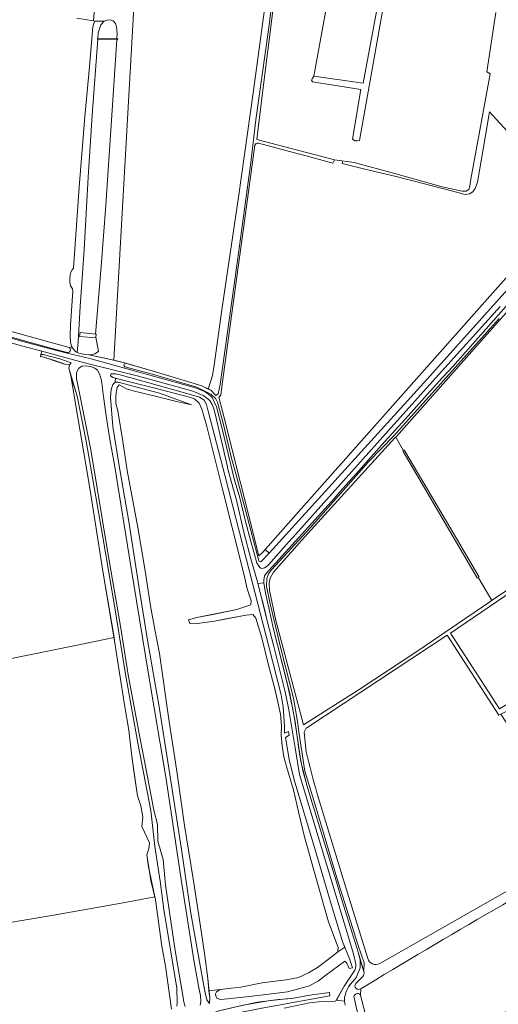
# Model space of a CAD drawing. Header units: metres. Extents: x 209813 to 223847, y 571801 to 587119.
# Tile 332 of 656: x 222833 to 223050, y 574424 to 574871. Entities that reach past the tile are written whole.
import ezdxf

# ---------------------------------------------------------------- set-up
doc = ezdxf.new("R2010")
doc.units = ezdxf.units.M
for name, color, linetype, lineweight in [('B-RO-GR-BOS_GEMENGD-GV', 8, 'Continuous', 0), ('B-RO-GR-GRAS-GV', 8, 'Continuous', 0), ('B-RO-GR-HOUTWAL-GV', 8, 'Continuous', 0), ('B-RO-GR-RIET-GV', 8, 'Continuous', 0), ('B-RO-GW-TALUD_KRUIN-G', 8, 'Continuous', 0), ('B-RO-KW-KUNSTWERK_STUW-GV', 8, 'Continuous', 0), ('B-RO-OG-TERREIN_CULTUURSCHEIDING-GV', 8, 'Continuous', 0), ('B-RO-OG-WATER_GREPPEL-GV', 8, 'Continuous', 0), ('B-RO-OG-WEG-GV', 8, 'Continuous', 0), ('B-RO-VH-VERHARDING_HALFVERHARDING_GRIND-GV', 8, 'Continuous', 0)]:
    doc.layers.add(name, color=color, linetype=linetype, lineweight=lineweight)

msp = doc.modelspace()

# ---------------------------------------------------------------- linework, layer by layer
at = {"layer": 'B-RO-GR-BOS_GEMENGD-GV', "flags": 128}
msp.add_lwpolyline([(222795.771, 574574.118), (222837.017, 574582.533), (222857.144, 574586.6), (222875.452, 574590.337), (222870.601, 574619.704), (222864.413, 574658.288), (222859.027, 574690.356), (222855.818, 574709.293), (222854.882, 574712.804), (222855.169, 574714.344), (222853.544, 574714.422), (222848.863, 574716.088), (222842.627, 574718.059), (222842.04, 574717.995), (222842.156, 574719.116), (222842.587, 574720.5), (222833.391, 574722.964), (222780.462, 574738.18)], dxfattribs=at)
msp.add_lwpolyline([(222910.686, 574696.227), (222903.901, 574697.63), (222894.097, 574700.117), (222883.583, 574702.652), (222881.192, 574703.482), (222877.82, 574705.248), (222876.899, 574704.065), (222876.464, 574701.806), (222876.239, 574699.461), (222876.338, 574696.838), (222877.203, 574693.464), (222879.487, 574679.473), (222881.501, 574666.373), (222886.217, 574640.426), (222889.542, 574620.747), (222892.073, 574604.852), (222894.01, 574594.072), (222896.163, 574583.106), (222897.86, 574571.499), (222899.487, 574559.482), (222901.06, 574548.168), (222902.789, 574537.474), (222904.254, 574527.569), (222907.502, 574504.951), (222911.483, 574480.668), (222915.109, 574457.066), (222916.682, 574445.753), (222918.078, 574435.438), (222918.509, 574429.805), (222927.439, 574430.791), (222933.048, 574431.523), (222942.721, 574433.375), (222953.747, 574434.723), (222959.327, 574435.858), (222963.916, 574438.03), (222967.988, 574440.365), (222974.777, 574445.54), (222977.262, 574447.45), (222977.309, 574449.478), (222972.873, 574461.179), (222967.319, 574480.89), (222962.027, 574499.811), (222959.239, 574511.133), (222956.962, 574521.078), (222954.103, 574530.674), (222952.674, 574536.13), (222951.88, 574541.229), (222951.503, 574546.159), (222951.59, 574550.314), (222951.19, 574555.544), (222948.742, 574566.386), (222945.598, 574578.388), (222942.664, 574590.306), (222939.96, 574599.206), (222938.521, 574600.816), (222935.504, 574600.586), (222926.326, 574598.872), (222921.141, 574597.868), (222912.126, 574596.673), (222909.89, 574596.805), (222909.256, 574598.477), (222913.125, 574599.481), (222925.979, 574602.083), (222931.256, 574603.194), (222937.579, 574605.195), (222937.734, 574607.13), (222936.011, 574612.462), (222934.622, 574618.73), (222924.752, 574657.843), (222917.47, 574686.934), (222915.299, 574694.154), (222914.178, 574696.901), (222912.004, 574698.86), (222909.095, 574699.851), (222895.881, 574703.292), (222879.997, 574707.239), (222876.181, 574708.244), (222876.004, 574706.528), (222877.42, 574706.535), (222896.119, 574701.488)], close=True, dxfattribs=at)
at = {"layer": 'B-RO-GR-GRAS-GV', "flags": 128}
for points in [[(222884.39, 574876.719), (222875.369, 574716.436), (222879.575, 574715.401), (222894.367, 574711.169), (222915.395, 574704.784), (222918.269, 574703.331), (222920.247, 574709.546), (222920.971, 574714.209), (222924.528, 574739.393), (222932.011, 574790.565), (222938.898, 574839.052), (222947.204, 574900.514)], [(222950.396, 574897.054), (222942.729, 574836.72), (222940.371, 574816.708), (222975.715, 574807.586), (222984.632, 574806.295), (223003.538, 574801.219), (223024.543, 574795.323), (223033.65, 574793.339), (223035.555, 574793.323), (223036.664, 574794.015), (223037.179, 574795.615), (223037.708, 574798.819), (223042.763, 574826.85), (223046.443, 574846.67), (223044.845, 574847.485), (223048.961, 574874.54)], [(222999.025, 574883.747), (222986.96, 574816.357), (222986.007, 574816.119), (222984.896, 574816.119), (222983.864, 574816.913), (222987.595, 574839.535), (222965.608, 574843.027), (222965.29, 574843.821), (222965.528, 574844.297), (222966.34, 574845.578), (222974.41, 574890.557)], [(222858.571, 574871.896), (222866.179, 574870.66), (222866.776, 574878.369)], [(222866.759, 574870.566), (222870.907, 574870.515), (222872.368, 574871.059), (222873.747, 574871.108), (222875.045, 574870.66), (222876.072, 574869.512), (222876.617, 574868.051), (222876.924, 574864.904), (222876.773, 574862.564), (222877.121, 574862.552), (222877.106, 574862.13), (222876.746, 574862.143), (222874.237, 574823.273), (222871.763, 574786.879), (222869.681, 574758.983), (222867.085, 574728.27), (222867.309, 574728.248), (222867.172, 574726.86), (222868.389, 574720.41), (222866.723, 574719.413), (222865.554, 574718.977), (222864.079, 574718.827), (222875.369, 574716.436)], [(222806.097, 574735.739), (222855.054, 574722.231), (222856.755, 574721.85), (222856.15, 574722.693), (222855.686, 574724.65), (222855.498, 574727.209), (222855.614, 574732.343), (222856.75, 574747.774), (222856.515, 574748.851), (222855.675, 574750.301), (222855.426, 574751.773), (222855.375, 574753.251), (222855.503, 574755.228), (222855.757, 574756.421), (222856.409, 574757.529), (222857.071, 574758.342), (222859.634, 574795.035), (222862.258, 574827.193), (222864.327, 574849.86), (222865.623, 574866.382), (222865.772, 574867.769), (222866.114, 574869.261), (222866.759, 574870.566), (222866.179, 574870.66)], [(223057.321, 574817.072), (223046.121, 574829.42), (223044.187, 574817.612), (223040.704, 574797.389), (223039.576, 574794.491), (223038.56, 574792.996), (223037.049, 574792.106), (223035.141, 574791.822), (223033.639, 574792.035), (223032.34, 574792.548), (223003.627, 574799.914), (222989.519, 574803.345), (222979.114, 574805.941), (222979.528, 574807.051)], [(222975.715, 574807.586), (222974.88, 574806.077), (222962.727, 574809.4), (222959.743, 574810.085), (222941.116, 574815.155), (222940.525, 574815.134), (222940.137, 574814.924), (222939.472, 574814.21), (222934.76, 574779.71), (222930.295, 574746.6), (222924.534, 574704.37), (222924.021, 574700.486), (222923.077, 574699.604), (222924.768, 574693.358), (222941.234, 574627.533), (222943.223, 574629.304), (222954.58, 574642.213), (222993.91, 574686.501), (223067.775, 574769.824), (223083.901, 574787.776), (223083.715, 574788.803), (223074.043, 574799.098), (223063.034, 574810.774), (223057.913, 574816.42)], [(223059.556, 574744.525), (223050.961, 574734.945), (223003.824, 574681.821), (223003.512, 574681.497), (223006.945, 574675.495)], [(223041.066, 574617.551), (223047.193, 574607.199), (223047.54, 574607.495), (223084.211, 574631.829), (223118.298, 574654.484), (223104.315, 574675.739), (223104.127, 574676.048), (223103.544, 574676.005), (223059.556, 574744.525)], [(223003.512, 574681.497), (223003.168, 574681.141), (222962.037, 574636.003), (222947.876, 574620.046), (222946.459, 574617.409), (222946.033, 574615.049), (222946.085, 574611.714), (222948.95, 574598.071), (222957.756, 574564.95), (222961.571, 574550.772), (222986.926, 574566.744), (223013.159, 574584.083), (223046.772, 574606.84), (223047.193, 574607.199)], [(223040.492, 574617.541), (223006.816, 574674.925)], [(223007.563, 574675.454), (223026.518, 574643.176), (223041.28, 574618.121)], [(222824.617, 574460.199), (222849.79, 574464.416), (222881.224, 574470.159), (222893.995, 574472.441), (222891.136, 574486.095), (222890.311, 574491.597), (222891.31, 574494.405), (222891.513, 574497.051), (222888.112, 574504.481), (222888.493, 574508.76), (222887.698, 574513.86), (222886.129, 574518.495), (222884.371, 574530.907), (222883.36, 574537.508), (222882.127, 574548.34), (222880.236, 574559.831), (222875.685, 574588.928), (222875.452, 574590.337), (222857.144, 574586.6), (222837.017, 574582.533), (222795.771, 574574.118)], [(223073.379, 574540.936), (223058.043, 574545.162), (223051.288, 574555.571), (223050.408, 574555.135), (223026.926, 574591.511), (222987.576, 574565.596), (222963.482, 574549.603), (222962.724, 574549.199), (222961.915, 574547.425), (222962.839, 574538.395)], [(222967.84, 574519.401), (222980.208, 574478.801), (222990.785, 574444.548)], [(222996.293, 574442.214), (223059.663, 574478.232), (223113.268, 574508.843)], [(222994.468, 574434.854), (222987.57, 574430.716), (222987.532, 574427.819), (222996.732, 574391.7), (222999.025, 574392.811), (223135.956, 574461.585)]]:
    msp.add_lwpolyline(points, dxfattribs=at)
at = {"layer": 'B-RO-GR-GRAS-GV'}
for points in [[(223006.945, 574675.495, -0.383743), (223007.563, 574675.454)], [(223055.982, 574471.101, 0.005517), (222994.468, 574434.854)], [(222990.785, 574444.548, 0.4864579), (222996.293, 574442.214)]]:
    msp.add_lwpolyline(points, format="xyb", dxfattribs=at)
msp.add_arc((223040.771, 574617.988), 0.527, 238.00595, 12.42257, dxfattribs=at)
at = {"layer": 'B-RO-GR-HOUTWAL-GV', "flags": 128}
for points in [[(222952.191, 574937.338), (222951.92, 574937.369), (222947.204, 574900.514), (222938.898, 574839.052), (222932.011, 574790.565), (222924.528, 574739.393), (222920.971, 574714.209), (222920.247, 574709.546), (222918.269, 574703.331), (222919.395, 574702.762), (222921.8, 574700.416), (222922.86, 574701.105), (222923.746, 574705.426), (222931.167, 574758.372), (222934.771, 574785.039), (222937.675, 574806.353), (222939.955, 574825.77), (222945.787, 574867.708), (222949.489, 574897.239), (222957.193, 574958.066), (222961.214, 575006.22)], [(222904.068, 574422.834), (222904.162, 574424.258), (222904.05, 574431.03), (222898.078, 574466.798), (222896.39, 574479.62), (222893.975, 574495.321), (222892.211, 574511.781), (222886.491, 574541.597), (222880.695, 574573.734), (222875.858, 574603.921), (222870.371, 574635.982), (222862.777, 574679.718), (222858.693, 574700.046), (222855.818, 574709.293), (222859.027, 574690.356), (222864.413, 574658.288), (222870.601, 574619.704), (222875.685, 574588.928), (222880.236, 574559.831), (222882.127, 574548.34), (222883.36, 574537.508), (222885.266, 574524.5), (222886.129, 574518.495), (222887.698, 574513.86), (222888.493, 574508.76), (222888.112, 574504.481), (222891.513, 574497.051), (222891.31, 574494.405), (222890.311, 574491.597), (222892.216, 574479.904), (222894.301, 574471.159), (222897.13, 574450.024), (222898.836, 574440.947), (222900.633, 574428.032), (222901.545, 574421.426)], [(222989.001, 574438.604), (222987.399, 574443.65), (222987.299, 574440.278), (222985.736, 574436.127), (222985.275, 574435.32), (222983.42, 574433.39), (222982.839, 574432.712), (222982.063, 574431.621), (222981.378, 574430.389), (222980.837, 574429.087), (222980.448, 574427.732), (222980.291, 574426.841), (222980.223, 574425.939), (222980.242, 574425.034), (222980.35, 574424.136), (222980.544, 574423.252)], [(222985.338, 574433.073), (222988.594, 574436.269)], [(222987.532, 574427.819), (222987.57, 574430.716)], [(223129.382, 574092.095), (223126.347, 574097.463), (223125.222, 574099.831), (223115.984, 574121.613), (223106.69, 574145.449), (223089.5, 574190.561), (223069.783, 574239.615), (223041.813, 574312.513), (223040.413, 574314.524), (223039.562, 574314.82), (223016.444, 574311.402), (223014.835, 574311.801), (223013.535, 574314.192), (223001.196, 574360.971), (222994.408, 574388.024), (222985.89, 574421.177), (222984.545, 574426.56)]]:
    msp.add_lwpolyline(points, dxfattribs=at)
for points in [[(222868.33, 574865.195), (222869.484, 574868.886), (222870.907, 574870.515), (222866.759, 574870.566), (222866.114, 574869.261), (222865.772, 574867.769), (222865.623, 574866.382), (222864.327, 574849.86), (222862.258, 574827.193), (222859.634, 574795.035), (222857.071, 574758.342), (222856.409, 574757.529), (222855.757, 574756.421), (222855.503, 574755.228), (222855.375, 574753.251), (222855.426, 574751.773), (222855.675, 574750.301), (222856.515, 574748.851), (222856.75, 574747.774), (222855.614, 574732.343), (222855.498, 574727.209), (222855.686, 574724.65), (222856.15, 574722.693), (222856.979, 574721.538), (222858.108, 574720.295), (222858.746, 574719.98), (222859.134, 574724.871), (222860.053, 574740.887), (222861.817, 574766.601), (222863.719, 574799.62), (222865.593, 574827.805), (222868.129, 574862.44), (222867.936, 574862.446), (222867.95, 574862.868), (222868.159, 574862.861)], [(222876.004, 574706.528), (222874.874, 574705.431), (222874.138, 574703.149), (222873.804, 574699.582), (222874.921, 574686.313), (222877.806, 574668.421), (222882.174, 574643.055), (222886.74, 574613.757), (222890.744, 574589.172), (222896, 574558.815), (222900.877, 574528.125), (222906.115, 574494.023), (222910.35, 574465.106), (222914.37, 574442.949), (222916.707, 574429.568), (222917.711, 574425.698), (222918.847, 574424.064), (222918.956, 574426.602), (222918.078, 574435.438), (222916.682, 574445.753), (222915.109, 574457.066), (222911.483, 574480.668), (222907.502, 574504.951), (222904.254, 574527.569), (222902.789, 574537.474), (222901.06, 574548.168), (222899.487, 574559.482), (222897.86, 574571.499), (222896.163, 574583.106), (222894.01, 574594.072), (222892.073, 574604.852), (222889.542, 574620.747), (222886.217, 574640.426), (222881.501, 574666.373), (222879.487, 574679.473), (222877.203, 574693.464), (222876.338, 574696.838), (222876.239, 574699.461), (222876.464, 574701.806), (222876.899, 574704.065), (222877.82, 574705.248), (222881.192, 574703.482), (222883.583, 574702.652), (222894.097, 574700.117), (222903.901, 574697.63), (222910.686, 574696.227), (222896.119, 574701.488), (222877.42, 574706.535)]]:
    msp.add_lwpolyline(points, close=True, dxfattribs=at)
at = {"layer": 'B-RO-GR-HOUTWAL-GV'}
for points in [[(222988.594, 574436.269, 0.2281277), (222989.001, 574438.604)], [(222987.57, 574430.716, -0.8635468), (222985.338, 574433.073)], [(222984.545, 574426.56, -0.8501161), (222987.532, 574427.819)]]:
    msp.add_lwpolyline(points, format="xyb", dxfattribs=at)
at = {"layer": 'B-RO-GR-RIET-GV', "flags": 128}
msp.add_lwpolyline([(223063.603, 574616.319), (223028.361, 574592.348), (223050.633, 574557.982)], dxfattribs=at)
at = {"layer": 'B-RO-GW-TALUD_KRUIN-G', "flags": 128}
for points in [[(222870.907, 574870.515), (222866.759, 574870.566), (222866.114, 574869.261), (222865.772, 574867.769), (222865.623, 574866.382), (222864.327, 574849.86), (222862.258, 574827.193), (222859.634, 574795.035), (222857.071, 574758.342), (222856.409, 574757.529), (222855.757, 574756.421), (222855.503, 574755.228), (222855.375, 574753.251), (222855.426, 574751.773), (222855.675, 574750.301), (222856.515, 574748.851), (222856.75, 574747.774), (222855.614, 574732.343), (222855.498, 574727.209), (222855.686, 574724.65), (222856.15, 574722.693), (222856.979, 574721.538), (222858.108, 574720.295), (222858.746, 574719.98)], [(222855.818, 574709.293), (222859.027, 574690.356), (222864.413, 574658.288), (222870.601, 574619.704), (222875.685, 574588.928), (222880.236, 574559.831), (222882.127, 574548.34), (222883.36, 574537.508), (222885.266, 574524.5), (222886.129, 574518.495), (222887.698, 574513.86), (222888.493, 574508.76), (222888.112, 574504.481), (222891.513, 574497.051), (222891.31, 574494.405), (222890.311, 574491.597), (222892.216, 574479.904), (222894.301, 574471.159), (222897.13, 574450.024), (222898.836, 574440.947), (222900.633, 574428.032), (222901.545, 574421.426)], [(222918.847, 574424.064), (222918.956, 574426.602), (222918.078, 574435.438), (222916.682, 574445.753), (222915.109, 574457.066), (222911.483, 574480.668), (222907.502, 574504.951), (222904.254, 574527.569), (222902.789, 574537.474), (222901.06, 574548.168), (222899.487, 574559.482), (222897.86, 574571.499), (222896.163, 574583.106), (222894.01, 574594.072), (222892.073, 574604.852), (222889.542, 574620.747), (222886.217, 574640.426), (222881.501, 574666.373), (222879.487, 574679.473), (222877.203, 574693.464), (222876.338, 574696.838), (222876.239, 574699.461), (222876.464, 574701.806), (222876.899, 574704.065), (222877.82, 574705.248), (222881.192, 574703.482), (222883.583, 574702.652), (222894.097, 574700.117), (222903.901, 574697.63), (222910.686, 574696.227)]]:
    msp.add_lwpolyline(points, dxfattribs=at)
at = {"layer": 'B-RO-KW-KUNSTWERK_STUW-GV', "flags": 128}
for points in [[(222877.106, 574862.13), (222877.121, 574862.552), (222867.95, 574862.868), (222867.936, 574862.446)], [(222867.172, 574726.86), (222867.309, 574728.248), (222860.003, 574728.968), (222859.837, 574727.286), (222867.143, 574726.566)]]:
    msp.add_lwpolyline(points, close=True, dxfattribs=at)
at = {"layer": 'B-RO-OG-TERREIN_CULTUURSCHEIDING-GV', "flags": 128}
for points in [[(222952.869, 574421.941), (222964.331, 574424.316), (222969.989, 574424.876), (222976.026, 574425.018), (222976.347, 574425.247), (222980.118, 574431.938), (222984.974, 574439.191), (222985.246, 574440.092), (222985.417, 574441.087), (222985.324, 574442.012), (222984.296, 574446.574), (222959.764, 574528.137), (222957.791, 574540.217), (222954.937, 574557.52), (222953.272, 574565.727), (222948.081, 574586.236), (222945.158, 574597.336), (222942.816, 574607.201), (222940.667, 574615.705), (222937.61, 574626.112), (222934.454, 574638.209), (222931.249, 574652.278), (222927.234, 574666.947), (222927.007, 574668.03), (222921.571, 574691.495), (222920.853, 574694.273), (222920.088, 574696.339), (222918.944, 574698.073), (222917.644, 574699.188), (222915.935, 574700.373), (222911.231, 574702.34), (222886.52, 574709.253), (222862.079, 574715.276), (222842.587, 574720.5), (222842.156, 574719.116), (222843.225, 574719.031), (222850.775, 574717.087), (222856.005, 574715.319), (222855.169, 574714.344), (222854.882, 574712.804), (222858.693, 574700.046), (222862.777, 574679.718), (222870.371, 574635.982), (222875.858, 574603.921), (222880.695, 574573.734), (222886.491, 574541.597), (222892.211, 574511.781), (222893.975, 574495.321), (222896.39, 574479.62), (222898.078, 574466.798), (222904.05, 574431.03), (222904.162, 574424.258), (222904.068, 574422.834)], [(222907.829, 574422.616), (222907.173, 574424.59), (222906.911, 574426.696), (222903.255, 574448.071), (222898.858, 574477.786), (222897.765, 574489.44), (222895.401, 574497.86), (222895.219, 574505.536), (222893.52, 574511.882), (222890.896, 574526.353), (222886.742, 574547.586), (222881.832, 574573.416), (222878.415, 574595.618), (222872.566, 574629.774), (222867.759, 574658.244), (222864.904, 574675.733), (222860.75, 574696.967), (222858.479, 574708.123), (222858.38, 574710.746), (222859.34, 574712.742), (222860.888, 574713.67), (222862.691, 574713.908), (222864.841, 574713.567), (222866.714, 574712.9), (222867.998, 574711.987), (222868.833, 574710.33), (222869.776, 574707.266), (222870.74, 574699.955), (222871.92, 574691.142), (222873.556, 574680.339), (222875.64, 574668.964), (222883.116, 574622.789), (222890.947, 574574.618), (222899.119, 574525.967), (222905.946, 574480.35), (222911.848, 574442.858), (222914.063, 574431.087), (222914.826, 574427.705), (222914.941, 574424.88), (222914.561, 574423.232)]]:
    msp.add_lwpolyline(points, dxfattribs=at)
for points in [[(222876.004, 574706.528), (222876.181, 574708.244), (222874.937, 574708.572), (222873.87, 574709.3), (222874.095, 574710.329), (222876.23, 574710.188), (222878.187, 574709.731), (222905.374, 574702.196), (222914.271, 574699.639), (222916.499, 574698.292), (222917.458, 574696.341), (222918.199, 574693.261), (222925.784, 574664.195), (222935.609, 574625.687), (222945.803, 574586.297), (222951.434, 574564.264), (222952.333, 574558.828), (222953.021, 574550.119), (222952.889, 574547.883), (222952.958, 574546.978), (222954.722, 574547.72), (222955.054, 574546.025), (222953.414, 574544.989), (222955.25, 574534.202), (222957.606, 574524.567), (222966.552, 574494.897), (222974.085, 574469.165), (222979.331, 574452.163), (222982.562, 574444.316), (222983.883, 574440.269), (222982.389, 574439.952), (222981.291, 574442.397), (222980.41, 574443.341), (222971.794, 574436.915), (222968.45, 574434.332), (222964.379, 574431.997), (222954.265, 574429.301), (222948.252, 574428.537), (222937.016, 574427.273), (222927.088, 574426.11), (222923.977, 574425.771), (222922.322, 574426.251), (222921.727, 574427.42), (222921.65, 574428.426), (222922.091, 574429.27), (222923.725, 574430.406), (222918.509, 574429.805), (222918.956, 574426.602), (222918.847, 574424.064), (222917.711, 574425.698), (222916.707, 574429.568), (222914.37, 574442.949), (222910.35, 574465.106), (222906.115, 574494.023), (222900.877, 574528.125), (222896, 574558.815), (222890.744, 574589.172), (222886.74, 574613.757), (222882.174, 574643.055), (222877.806, 574668.421), (222874.921, 574686.313), (222873.804, 574699.582), (222874.138, 574703.149), (222874.874, 574705.431)], [(222956.322, 574426.281), (222964.393, 574427.85), (222973.408, 574429.045), (222973.524, 574427.536), (222942.593, 574421.833), (222920.763, 574417.533), (222920.586, 574419.846), (222923.248, 574420.757), (222934.182, 574423.312), (222945.464, 574425.288), (222953.698, 574426.121)]]:
    msp.add_lwpolyline(points, close=True, dxfattribs=at)
at = {"layer": 'B-RO-OG-WATER_GREPPEL-GV', "flags": 128}
for points in [[(222961.214, 575006.22), (222957.193, 574958.066), (222949.489, 574897.239), (222945.787, 574867.708), (222939.955, 574825.77), (222937.675, 574806.353), (222934.771, 574785.039), (222931.167, 574758.372), (222923.746, 574705.426), (222922.86, 574701.105), (222921.8, 574700.416), (222919.395, 574702.762), (222915.395, 574704.784), (222894.367, 574711.169), (222880.818, 574715.045)], [(222942.338, 574624.88), (222945.91, 574628.801), (222944.131, 574630.336), (222943.223, 574629.304), (222941.234, 574627.533), (222924.768, 574693.358), (222923.077, 574699.604), (222924.021, 574700.486), (222924.534, 574704.37), (222930.295, 574746.6), (222934.76, 574779.71), (222939.472, 574814.21), (222940.137, 574814.924), (222940.525, 574815.134), (222941.116, 574815.155), (222959.743, 574810.085), (222962.727, 574809.4), (222974.88, 574806.077), (222975.715, 574807.586), (222940.371, 574816.708), (222942.729, 574836.72), (222950.396, 574897.054)], [(223050.448, 574735.47), (223002.593, 574682.121), (222991.092, 574670.198), (222964.739, 574640.358), (222947.08, 574621.2), (222945.609, 574619.266), (222944.85, 574617.286), (222944.724, 574613.633), (222946.45, 574605.692), (222951.628, 574584.211), (222957.012, 574562.768), (222959.003, 574551.284), (222959.496, 574547.477), (222962.185, 574529.68), (222966.379, 574515.798), (222976.788, 574481.172), (222986.502, 574450.433), (222989.139, 574442.522), (222989.001, 574438.604)], [(223084.211, 574631.829), (223047.54, 574607.495), (223046.772, 574606.84), (223013.159, 574584.083), (222986.926, 574566.744), (222961.571, 574550.772), (222957.756, 574564.95), (222948.95, 574598.071), (222946.085, 574611.714), (222946.033, 574615.049), (222946.459, 574617.409), (222947.876, 574620.046), (222962.037, 574636.003), (223003.168, 574681.141), (223003.824, 574681.821), (223050.961, 574734.945)], [(222962.839, 574538.395), (222961.915, 574547.425), (222962.724, 574549.199), (222963.482, 574549.603), (222987.576, 574565.596), (223026.926, 574591.511), (223050.408, 574555.135), (223054.899, 574557.359), (223059.929, 574558.815), (223059.777, 574558.94), (223059.394, 574559.419), (223058.989, 574561.023), (223054.172, 574560.027), (223050.633, 574557.982), (223028.361, 574592.348), (223063.603, 574616.319), (223075.407, 574624.119)], [(222980.208, 574478.801), (222967.84, 574519.401)], [(222990.785, 574444.548), (222980.208, 574478.801)], [(223059.663, 574478.232), (222996.293, 574442.214)], [(222987.57, 574430.716), (222994.468, 574434.854)]]:
    msp.add_lwpolyline(points, dxfattribs=at)
for points in [[(222966.34, 574845.578), (222965.528, 574844.297), (222965.29, 574843.821), (222965.608, 574843.027), (222987.595, 574839.535), (222983.864, 574816.913), (222984.896, 574816.119), (222986.007, 574816.119), (222986.96, 574816.357), (222999.025, 574883.747), (222998.628, 574884.382), (222997.755, 574884.699), (222996.564, 574884.763), (222988.697, 574842.403)], [(222842.156, 574719.116), (222842.04, 574717.995), (222842.627, 574718.059), (222852.046, 574714.994), (222853.544, 574714.422), (222855.169, 574714.344), (222856.005, 574715.319), (222850.775, 574717.087), (222843.225, 574719.031)], [(222977.262, 574447.45), (222980.303, 574449.639), (222979.331, 574452.163), (222974.085, 574469.165), (222966.552, 574494.897), (222957.606, 574524.567), (222955.25, 574534.202), (222953.414, 574544.989), (222955.054, 574546.025), (222954.722, 574547.72), (222952.958, 574546.978), (222952.889, 574547.883), (222953.021, 574550.119), (222952.333, 574558.828), (222951.434, 574564.264), (222945.803, 574586.297), (222935.609, 574625.687), (222925.784, 574664.195), (222918.199, 574693.261), (222917.458, 574696.341), (222916.499, 574698.292), (222914.271, 574699.639), (222905.374, 574702.196), (222878.187, 574709.731), (222876.23, 574710.188), (222874.095, 574710.329), (222873.87, 574709.3), (222874.937, 574708.572), (222879.997, 574707.239), (222895.881, 574703.292), (222909.095, 574699.851), (222912.004, 574698.86), (222914.178, 574696.901), (222915.299, 574694.154), (222917.47, 574686.934), (222924.752, 574657.843), (222934.622, 574618.73), (222936.011, 574612.462), (222937.734, 574607.13), (222937.579, 574605.195), (222931.256, 574603.194), (222919.61, 574600.685), (222913.125, 574599.481), (222909.256, 574598.477), (222909.89, 574596.805), (222912.126, 574596.673), (222921.141, 574597.868), (222931.418, 574599.767), (222935.504, 574600.586), (222938.521, 574600.816), (222939.96, 574599.206), (222942.664, 574590.306), (222945.598, 574578.388), (222948.742, 574566.386), (222951.19, 574555.544), (222951.59, 574550.314), (222951.503, 574546.159), (222951.88, 574541.229), (222952.674, 574536.13), (222954.103, 574530.674), (222956.962, 574521.078), (222959.239, 574511.133), (222962.027, 574499.811), (222967.319, 574480.89), (222972.873, 574461.179), (222977.309, 574449.478)], [(222956.322, 574426.281), (222950.278, 574425.859), (222940.659, 574424.617), (222928.819, 574421.992), (222923.248, 574420.757), (222920.586, 574419.846), (222920.763, 574417.533), (222942.593, 574421.833), (222973.524, 574427.536), (222973.408, 574429.045), (222964.393, 574427.85)]]:
    msp.add_lwpolyline(points, close=True, dxfattribs=at)
at = {"layer": 'B-RO-OG-WATER_GREPPEL-GV'}
for points in [[(223006.945, 574675.495, 0.3554101), (223006.816, 574674.925)], [(222967.84, 574519.401, -0.0182513), (222962.839, 574538.395)]]:
    msp.add_lwpolyline(points, format="xyb", dxfattribs=at)
at = {"layer": 'B-RO-OG-WEG-GV', "flags": 128}
for points in [[(222501.52, 574883.64), (222493.99, 574835.78), (222493.77, 574833.09), (222494.07, 574830.47), (222494.74, 574827.87), (222495.86, 574825.76), (222497.36, 574823.77), (222500.969, 574820.346), (222503.418, 574819.024), (222504.399, 574818.652), (222511.189, 574816.774), (222539.783, 574808.796), (222569.381, 574800.361), (222601.973, 574790.945), (222623.788, 574785), (222655.184, 574775.937), (222682.888, 574768.028), (222709.19, 574760.76), (222752.535, 574748.564), (222781.046, 574740.189), (222833.969, 574724.974), (222846.602, 574721.665), (222854.135, 574719.585)], [(222854.135, 574719.585), (222854.224, 574719.957), (222846.801, 574721.9), (222834.14, 574725.422), (222781.366, 574740.479), (222752.714, 574748.827), (222709.78, 574760.962), (222663.506, 574774.135), (222568.395, 574801.296)], [(223090.13, 574788.44), (223016.325, 574706.116), (222945.91, 574628.801)], [(222854.135, 574719.585), (222864.456, 574717.28), (222912.532, 574703.856), (222916.601, 574702.245), (222918.419, 574700.967), (222920.051, 574699.473), (222922.091, 574695.278), (222924.578, 574685.248), (222930.061, 574662.496), (222932.587, 574653.903), (222935.121, 574643.689), (222937.624, 574634.048), (222940.396, 574624.394), (222941.068, 574623.067), (222941.806, 574622.222), (222942.152, 574621.986), (222942.594, 574621.821), (222943.255, 574621.848), (222943.899, 574622.091), (222944.995, 574622.821), (222945.828, 574623.62), (222954.615, 574633.602), (222956.689, 574635.797), (222986.111, 574668.789), (223000.267, 574684.57), (223017.503, 574703.732), (223050.989, 574740.876)], [(223053.654, 574741.028), (223029.392, 574713.59), (223024.797, 574708.607), (223019.148, 574702.373), (223007.9, 574689.738), (222998.614, 574679.516), (222992.142, 574672.358), (222986.657, 574666.117), (222977.875, 574656.412), (222975.79, 574653.879), (222944.394, 574619.274), (222943.878, 574618.384), (222943.536, 574616.41), (222943.59, 574615.242), (222944.271, 574610.606), (222945.767, 574603.814), (222947.994, 574594.245), (222951.566, 574579.883), (222954.474, 574568.231), (222956.465, 574559.234), (222957.745, 574551.989), (222959.738, 574537.546), (222961.245, 574529.987), (222963.096, 574523.278), (222965.585, 574515.265), (222971.328, 574496.382), (222977.02, 574477.771), (222978.241, 574473.635), (222986.572, 574446.965), (222989.001, 574438.604), (222989.139, 574442.522), (222986.502, 574450.433), (222976.788, 574481.172), (222966.379, 574515.798), (222962.185, 574529.68), (222959.496, 574547.477), (222959.003, 574551.284), (222957.012, 574562.768), (222951.628, 574584.211), (222946.45, 574605.692), (222944.724, 574613.633), (222944.85, 574617.286), (222945.609, 574619.266), (222947.08, 574621.2), (222964.739, 574640.358), (222991.092, 574670.198), (223002.593, 574682.121), (223050.448, 574735.47)], [(222880.818, 574715.045), (222872.047, 574717.254), (222864.079, 574718.827), (222862.496, 574718.969), (222860.61, 574719.297), (222859.413, 574719.65), (222858.108, 574720.295), (222856.979, 574721.538), (222856.755, 574721.85), (222855.054, 574722.231)], [(222941.21, 574625.204), (222931.029, 574664.392), (222929.082, 574671.326), (222924.797, 574689.009), (222922.541, 574697.336), (222921.714, 574698.892), (222919.533, 574700.951), (222913.112, 574704.204), (222892.416, 574710.21), (222880.424, 574713.442)], [(222945.91, 574628.801), (222942.338, 574624.88)]]:
    msp.add_lwpolyline(points, dxfattribs=at)
at = {"layer": 'B-RO-OG-WEG-GV'}
for points in [[(222855.054, 574722.231, -0.8185919), (222854.224, 574719.957)], [(222880.424, 574713.442, -0.8502922), (222880.818, 574715.045)], [(222942.338, 574624.88, -0.4730794), (222941.21, 574625.204)]]:
    msp.add_lwpolyline(points, format="xyb", dxfattribs=at)
at = {"layer": 'B-RO-VH-VERHARDING_HALFVERHARDING_GRIND-GV', "flags": 128}
msp.add_lwpolyline([(222980.242, 574425.034), (222980.223, 574425.939), (222980.291, 574426.841), (222980.448, 574427.732), (222980.837, 574429.087), (222981.378, 574430.389), (222982.063, 574431.621), (222982.567, 574432.358), (222983.42, 574433.39), (222985.275, 574435.32), (222985.736, 574436.127), (222987.299, 574440.278), (222987.399, 574443.65), (222986.572, 574446.965), (222978.241, 574473.635), (222977.02, 574477.771), (222971.328, 574496.382), (222965.585, 574515.265), (222963.096, 574523.278), (222960.344, 574534.016), (222958.827, 574544.539), (222957.336, 574554.416), (222955.148, 574565.549), (222952.739, 574575.286), (222951.566, 574579.883), (222947.994, 574594.245), (222945.767, 574603.814), (222944.271, 574610.606), (222943.59, 574615.242), (222940.851, 574614.977), (222943.855, 574603.217), (222945.158, 574597.336), (222948.081, 574586.236), (222953.272, 574565.727), (222954.937, 574557.52), (222957.791, 574540.217), (222959.764, 574528.137), (222984.296, 574446.574), (222985.324, 574442.012), (222985.417, 574441.087), (222985.246, 574440.092), (222984.974, 574439.191), (222980.118, 574431.938), (222976.518, 574425.543)], close=True, dxfattribs=at)

doc.saveas('drawing.dxf')
